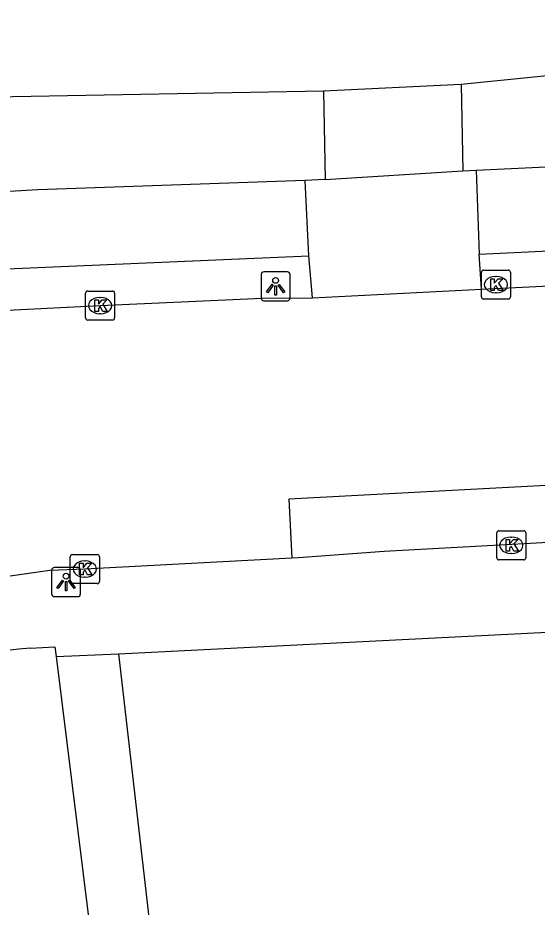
# Model space of a CAD drawing. Extents: x 161084 to 161928, y 385355 to 386522.
# Drawn here: x 161226.57 to 161244.42, y 385720.92 to 385751.51 of the extents above; entities that cross this region are included whole.
import ezdxf

# ---------------------------------------------------------------- set-up
doc = ezdxf.new("R2010")
doc.units = 0
for name, color, linetype in [('IMGEO_Fietspad_gesloten', 7, 'Continuous'), ('IMGEO_Fietspad_open', 7, 'Continuous'), ('IMGEO_Kolk', 7, 'Continuous'), ('IMGEO_Lichtpunt', 7, 'Continuous'), ('IMGEO_Rijbaan_lokaal_gesloten', 7, 'Continuous'), ('IMGEO_Voetpad_open', 7, 'Continuous')]:
    doc.layers.add(name, color=color, linetype=linetype)

msp = doc.modelspace()

# ---------------------------------------------------------------- linework, layer by layer
at = {"layer": 'IMGEO_Fietspad_gesloten'}
for points in [[(161236.451, 385745.915), (161227.253, 385745.587), (161224.92, 385745.448)], [(161236.57, 385743.322), (161236.451, 385745.915)], [(161221.389, 385742.661), (161236.57, 385743.322)]]:
    msp.add_lwpolyline(points, dxfattribs=at)
at = {"layer": 'IMGEO_Fietspad_open'}
for points in [[(161242.323, 385746.265), (161279.817, 385748.052)], [(161242.323, 385746.265), (161242.423, 385743.373)], [(161242.423, 385743.373), (161280.03, 385745.166)]]:
    msp.add_lwpolyline(points, dxfattribs=at)
at = {"layer": 'IMGEO_Kolk'}
for p, q in [((161242.505, 385741.904), (161242.505, 385742.756)), ((161242.58, 385742.83), (161243.432, 385742.83)), ((161242.993, 385742.61), (161243.018, 385742.61)), ((161243.506, 385742.756), (161243.506, 385741.904)), ((161228.894, 385741.183), (161228.894, 385742.035)), ((161228.969, 385742.109), (161229.821, 385742.109)), ((161229.895, 385742.035), (161229.895, 385741.183)), ((161243.016, 385742.05), (161242.991, 385742.05)), ((161229.382, 385741.889), (161229.407, 385741.889)), ((161243.432, 385741.83), (161242.58, 385741.83)), ((161229.405, 385741.329), (161229.38, 385741.329)), ((161229.821, 385741.109), (161228.969, 385741.109)), ((161243.033, 385732.937), (161243.033, 385733.789)), ((161243.108, 385733.863), (161243.96, 385733.863)), ((161244.034, 385733.789), (161244.034, 385732.937)), ((161243.521, 385733.643), (161243.546, 385733.643)), ((161228.445, 385733.044), (161229.297, 385733.044)), ((161243.544, 385733.083), (161243.519, 385733.083)), ((161228.37, 385732.118), (161228.37, 385732.97)), ((161228.858, 385732.824), (161228.883, 385732.824)), ((161229.371, 385732.97), (161229.371, 385732.118)), ((161243.96, 385732.863), (161243.108, 385732.863)), ((161228.881, 385732.264), (161228.856, 385732.264)), ((161229.297, 385732.044), (161228.445, 385732.044))]:
    msp.add_line(p, q, dxfattribs=at)
for points in [[(161242.505, 385741.904), (161242.505, 385742.756)], [(161242.58, 385742.83), (161243.432, 385742.83)], [(161242.826, 385742.53), (161242.949, 385742.53), (161242.949, 385742.379), (161243.079, 385742.53), (161243.243, 385742.53), (161243.097, 385742.379), (161243.25, 385742.13), (161243.098, 385742.13), (161243.013, 385742.294), (161242.949, 385742.227), (161242.949, 385742.13), (161242.826, 385742.13), (161242.826, 385742.53)], [(161243.506, 385742.756), (161243.506, 385741.904)], [(161228.894, 385741.183), (161228.894, 385742.035)], [(161228.969, 385742.109), (161229.821, 385742.109)], [(161229.895, 385742.035), (161229.895, 385741.183)], [(161229.215, 385741.809), (161229.338, 385741.809), (161229.338, 385741.658), (161229.468, 385741.809), (161229.632, 385741.809), (161229.486, 385741.658), (161229.639, 385741.409), (161229.487, 385741.409), (161229.402, 385741.573), (161229.338, 385741.506), (161229.338, 385741.409), (161229.215, 385741.409), (161229.215, 385741.809)], [(161243.432, 385741.83), (161242.58, 385741.83)], [(161229.821, 385741.109), (161228.969, 385741.109)], [(161243.033, 385732.937), (161243.033, 385733.789)], [(161243.108, 385733.863), (161243.96, 385733.863)], [(161244.034, 385733.789), (161244.034, 385732.937)], [(161243.354, 385733.563), (161243.477, 385733.563), (161243.477, 385733.412), (161243.607, 385733.563), (161243.771, 385733.563), (161243.625, 385733.412), (161243.778, 385733.163), (161243.626, 385733.163), (161243.541, 385733.327), (161243.477, 385733.26), (161243.477, 385733.163), (161243.354, 385733.163), (161243.354, 385733.563)], [(161228.445, 385733.044), (161229.297, 385733.044)], [(161228.37, 385732.118), (161228.37, 385732.97)], [(161228.691, 385732.744), (161228.814, 385732.744), (161228.814, 385732.593), (161228.944, 385732.744), (161229.108, 385732.744), (161228.962, 385732.593), (161229.115, 385732.344), (161228.963, 385732.344), (161228.878, 385732.508), (161228.814, 385732.441), (161228.814, 385732.344), (161228.691, 385732.344), (161228.691, 385732.744)], [(161229.371, 385732.97), (161229.371, 385732.118)], [(161243.96, 385732.863), (161243.108, 385732.863)], [(161229.297, 385732.044), (161228.445, 385732.044)]]:
    msp.add_lwpolyline(points, dxfattribs=at)
for centre, start, end in [((161242.582, 385742.754), 91.552, 178.448), ((161242.582, 385742.754), 91.552, 178.448), ((161243.43, 385742.754), 1.552, 88.448), ((161243.43, 385742.754), 1.552, 88.448), ((161228.971, 385742.033), 91.552, 178.448), ((161228.971, 385742.033), 91.552, 178.448), ((161229.819, 385742.033), 1.552, 88.448), ((161229.819, 385742.033), 1.552, 88.448), ((161242.582, 385741.906), 181.552, 268.448), ((161242.582, 385741.906), 181.552, 268.448), ((161243.43, 385741.906), 271.552, 358.448), ((161243.43, 385741.906), 271.552, 358.448), ((161228.971, 385741.185), 181.552, 268.448), ((161228.971, 385741.185), 181.552, 268.448), ((161229.819, 385741.185), 271.552, 358.448), ((161229.819, 385741.185), 271.552, 358.448), ((161243.11, 385733.787), 91.552, 178.448), ((161243.11, 385733.787), 91.552, 178.448), ((161243.958, 385733.787), 1.552, 88.448), ((161243.958, 385733.787), 1.552, 88.448), ((161228.447, 385732.968), 91.552, 178.448), ((161228.447, 385732.968), 91.552, 178.448), ((161229.295, 385732.968), 1.552, 88.448), ((161229.295, 385732.968), 1.552, 88.448), ((161243.11, 385732.939), 181.552, 268.448), ((161243.11, 385732.939), 181.552, 268.448), ((161243.958, 385732.939), 271.552, 358.448), ((161243.958, 385732.939), 271.552, 358.448), ((161228.447, 385732.12), 181.552, 268.448), ((161228.447, 385732.12), 181.552, 268.448), ((161229.295, 385732.12), 271.552, 358.448), ((161229.295, 385732.12), 271.552, 358.448)]:
    msp.add_arc(centre, 0.0765, start, end, dxfattribs=at)
for centre, major_axis, ratio, start_param, end_param in [((161242.992, 385742.33), (-0.387, 0.002), 0.722429, 4.712389, 7.853982), ((161243.017, 385742.33), (-0.39, 0.002), 0.717154, 1.570796, 4.712389), ((161229.381, 385741.609), (-0.387, 0.002), 0.722429, 4.712389, 7.853982), ((161229.406, 385741.609), (-0.39, 0.002), 0.717154, 1.570796, 4.712389), ((161243.52, 385733.363), (-0.387, 0.002), 0.722429, 4.712389, 7.853982), ((161243.545, 385733.363), (-0.39, 0.002), 0.717154, 1.570796, 4.712389), ((161228.857, 385732.544), (-0.387, 0.002), 0.722429, 4.712389, 7.853982), ((161228.882, 385732.544), (-0.39, 0.002), 0.717154, 1.570796, 4.712389)]:
    msp.add_ellipse(centre, major_axis=major_axis, ratio=ratio, start_param=start_param, end_param=end_param, dxfattribs=at)
at = {"layer": 'IMGEO_Lichtpunt'}
for p, q in [((161234.932, 385742.676), (161234.932, 385741.869)), ((161234.932, 385742.676), (161234.932, 385741.869)), ((161235.834, 385742.771), (161235.026, 385742.771)), ((161235.834, 385742.771), (161235.026, 385742.771)), ((161235.928, 385741.869), (161235.928, 385742.676)), ((161235.928, 385741.869), (161235.928, 385742.676)), ((161235.026, 385741.775), (161235.834, 385741.775)), ((161235.026, 385741.775), (161235.834, 385741.775)), ((161227.726, 385732.502), (161227.726, 385731.695)), ((161227.726, 385732.502), (161227.726, 385731.695)), ((161228.628, 385732.597), (161227.82, 385732.597)), ((161228.628, 385732.597), (161227.82, 385732.597)), ((161228.722, 385731.695), (161228.722, 385732.502)), ((161228.722, 385731.695), (161228.722, 385732.502)), ((161227.82, 385731.601), (161228.628, 385731.601)), ((161227.82, 385731.601), (161228.628, 385731.601))]:
    msp.add_line(p, q, dxfattribs=at)
for points in [[(161235.306, 385742.34), (161235.345, 385742.312), (161235.157, 385742.05), (161235.119, 385742.077), (161235.306, 385742.34)], [(161235.408, 385742.292), (161235.455, 385742.292), (161235.455, 385741.97), (161235.408, 385741.97), (161235.408, 385742.292)], [(161235.518, 385742.312), (161235.556, 385742.339), (161235.743, 385742.077), (161235.704, 385742.049), (161235.518, 385742.312)], [(161228.1, 385732.166), (161228.139, 385732.138), (161227.951, 385731.876), (161227.913, 385731.903), (161228.1, 385732.166)], [(161228.312, 385732.138), (161228.35, 385732.165), (161228.537, 385731.903), (161228.498, 385731.875), (161228.312, 385732.138)], [(161228.202, 385732.118), (161228.249, 385732.118), (161228.249, 385731.796), (161228.202, 385731.796), (161228.202, 385732.118)]]:
    msp.add_lwpolyline(points, dxfattribs=at)
for centre in [(161235.431, 385742.474), (161228.225, 385732.3)]:
    msp.add_circle(centre, 0.0994, dxfattribs=at)
for centre, start, end in [((161235.026, 385742.676), 90, 180), ((161235.026, 385742.676), 90, 180), ((161235.834, 385742.676), 0, 90), ((161235.834, 385742.676), 0, 90), ((161235.026, 385741.869), 180, 270), ((161235.026, 385741.869), 180, 270), ((161235.834, 385741.869), 270, 0), ((161235.834, 385741.869), 270, 360), ((161227.82, 385732.502), 90, 180), ((161227.82, 385732.502), 90, 180), ((161228.628, 385732.502), 0, 90), ((161228.628, 385732.502), 0, 90), ((161227.82, 385731.695), 180, 270), ((161227.82, 385731.695), 180, 270), ((161228.628, 385731.695), 270, 0), ((161228.628, 385731.695), 270, 360)]:
    msp.add_arc(centre, 0.0946, start, end, dxfattribs=at)
at = {"layer": 'IMGEO_Rijbaan_lokaal_gesloten'}
for points in [[(161242.513, 385742.169), (161280.109, 385744.015)], [(161236.694, 385741.875), (161242.513, 385742.169)], [(161214.505, 385740.872), (161215.298, 385740.905), (161229.395, 385741.609), (161234.962, 385741.865), (161236.694, 385741.875)], [(161276.964, 385735.09), (161276.893, 385737.129), (161235.882, 385734.948), (161235.991, 385732.925)], [(161235.991, 385732.925), (161228.871, 385732.544), (161227.672, 385732.492), (161226.143, 385732.277)]]:
    msp.add_lwpolyline(points, dxfattribs=at)
at = {"layer": 'IMGEO_Voetpad_open'}
for points in [[(161280.258, 385751.507), (161257.774, 385750.404), (161249.651, 385750), (161241.806, 385749.216)], [(161237.072, 385748.988), (161221.983, 385748.703), (161221.953, 385748.701), (161221.199, 385748.689), (161220.448, 385748.745)], [(161241.806, 385749.216), (161237.072, 385748.988)], [(161237.072, 385748.988), (161237.129, 385745.943)], [(161241.806, 385749.216), (161241.868, 385746.248)], [(161237.129, 385745.943), (161241.868, 385746.248)], [(161241.868, 385746.248), (161242.323, 385746.265)], [(161237.129, 385745.943), (161236.451, 385745.915)], [(161236.694, 385741.875), (161236.57, 385743.322)], [(161242.513, 385742.169), (161242.423, 385743.373)], [(161276.964, 385735.09), (161252.551, 385733.889), (161239.165, 385733.149), (161236.22, 385732.937), (161235.991, 385732.925)], [(161230.025, 385729.636), (161246.817, 385730.48)], [(161226.987, 385729.828), (161227.838, 385729.868), (161227.88, 385729.535)], [(161227.88, 385729.535), (161230.025, 385729.636)], [(161227.88, 385729.535), (161229.367, 385717.62)], [(161230.025, 385729.636), (161231.382, 385717.883)]]:
    msp.add_lwpolyline(points, dxfattribs=at)
msp.add_arc((161227.695, 385719.703), 10.15, 93.9996, 162.3279, dxfattribs=at)

doc.saveas('drawing.dxf')
